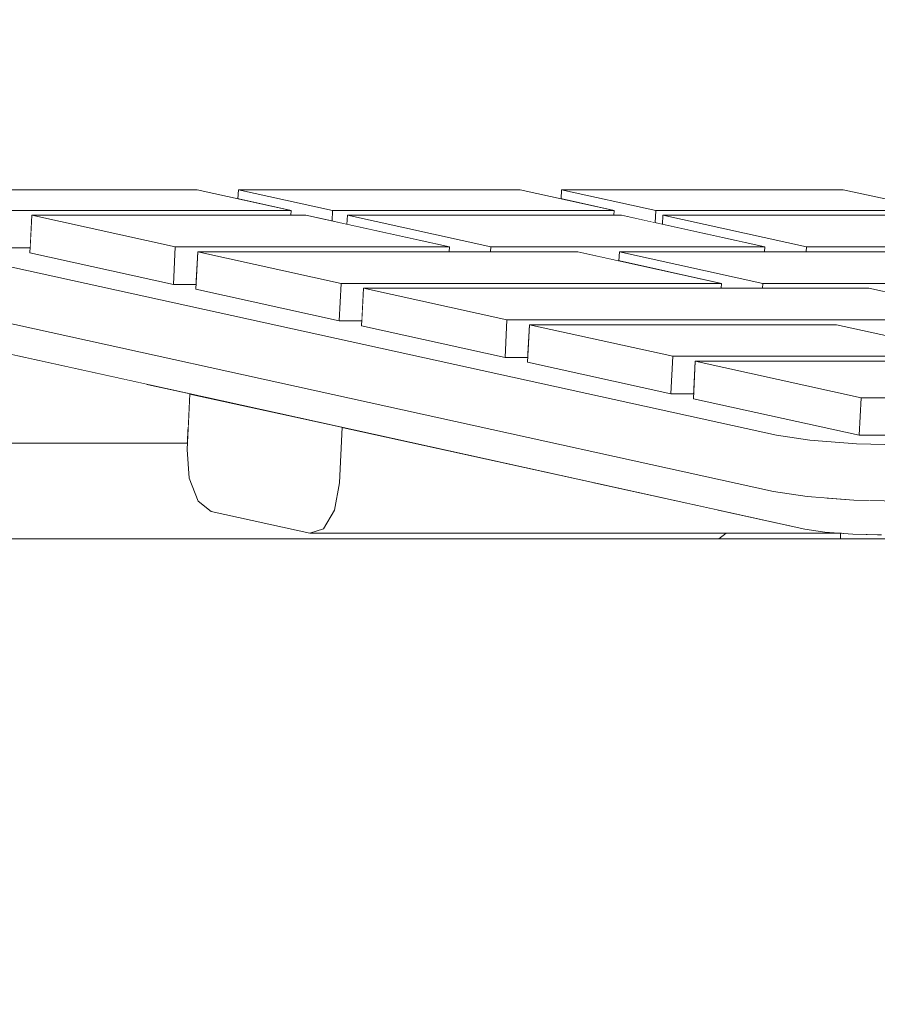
# Model space of a CAD drawing. Header units: millimetres. Extents: x -30280 to 309309, y -17460 to 4378.
# Tile 730 of 1056: x 247428 to 247473, y -12735 to -12682. Entities that reach past the tile are written whole.
import ezdxf

# ---------------------------------------------------------------- set-up
doc = ezdxf.new("R2010")
doc.units = ezdxf.units.MM
doc.header["$MEASUREMENT"] = 0
doc.linetypes.add('Wipeout_Contour', pattern=[1000, 0, -1000])
doc.layers.add('Nuevo_09_EI_Mobiliari general', color=7, linetype='Continuous')
doc.layers.add('Nuevo_Ventanas Archicad', color=7, linetype='Continuous')
doc.layers.add('Nuevo_09_EI_Mobiliari general_Pluma_Nº__4', color=252, linetype='Continuous', lineweight=5)

# ---------------------------------------------------------------- blocks, each defined once
blk = doc.blocks.new('Elem Sección_537_6', base_point=(235890.588, -13459.976))
at = {"color": 254, "linetype": 'Wipeout_Contour', "lineweight": 0, "ltscale": 5200918.244293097}
blk.add_wipeout([(247063.576, -12609.362), (247073.423, -12739.976), (247479.678, -12739.976), (247477.417, -12709.976), (247405.919, -12709.976), (247403.021, -12708.992), (247400.59, -12706.116), (247398.815, -12701.572), (247397.834, -12695.71), (247397.722, -12688.986), (247398.488, -12681.921), (247400.072, -12675.061), (247408.265, -12647.543), (247316.772, -12647.543), (247310.912, -12646.696), (247305.283, -12644.212), (247300.267, -12640.261), (247296.207, -12635.111), (247293.379, -12629.115), (247291.976, -12622.68), (247290.646, -12609.362)], dxfattribs=at).dxf.layer = 'Nuevo_09_EI_Mobiliari general'
blk = doc.blocks.new('Elem Sección_539_6', base_point=(235890.588, -13459.976))
at = {"color": 254, "linetype": 'Wipeout_Contour', "lineweight": 0, "ltscale": 6441266.554459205}
blk.add_wipeout([(247398.488, -12681.921), (247397.722, -12688.986), (247397.834, -12695.71), (247398.815, -12701.572), (247400.59, -12706.116), (247403.021, -12708.992), (247405.919, -12709.976), (247464.953, -12709.976), (247465.332, -12709.677), (247443.266, -12709.677), (247438.04, -12708.527), (247437.347, -12707.971), (247436.88, -12706.764), (247436.764, -12705.23), (247436.781, -12704.895), (247406.546, -12704.895), (247404.227, -12704.107), (247402.283, -12701.807), (247400.863, -12698.171), (247400.078, -12693.482), (247399.989, -12688.103), (247400.602, -12682.451), (247401.869, -12676.963), (247410.628, -12647.543), (247408.265, -12647.543), (247400.072, -12675.061)], dxfattribs=at).dxf.layer = 'Nuevo_09_EI_Mobiliari general'
at = {"color": 254, "linetype": 'Wipeout_Contour', "lineweight": 0, "ltscale": 991127.257395}
blk.add_wipeout([(247513.88, -12688.103), (247513.079, -12682.451), (247400.602, -12682.451), (247399.989, -12688.103)], dxfattribs=at).dxf.layer = 'Nuevo_09_EI_Mobiliari general'
at = {"color": 254, "linetype": 'Wipeout_Contour', "lineweight": 0, "ltscale": 1238743.837220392}
blk.add_wipeout([(247434.75, -12701.807), (247402.283, -12701.807), (247404.227, -12704.107), (247436.82, -12704.107), (247436.912, -12702.282)], dxfattribs=at).dxf.layer = 'Nuevo_09_EI_Mobiliari general'
at = {"color": 254, "linetype": 'Wipeout_Contour', "lineweight": 0, "ltscale": 991177.701844}
blk.add_wipeout([(247464.953, -12709.976), (247471.398, -12709.976), (247471.398, -12709.677), (247465.332, -12709.677)], dxfattribs=at).dxf.layer = 'Nuevo_09_EI_Mobiliari general'
at = {"layer": 'Nuevo_09_EI_Mobiliari general_Pluma_Nº__4', "color": 252, "linetype": 'Continuous', "lineweight": 5}
for p, q in [((247465.332, -12709.677), (247464.953, -12709.976)), ((247464.953, -12709.976), (247405.919, -12709.976))]:
    blk.add_line(p, q, dxfattribs=at)
at = {"color": 254, "linetype": 'Wipeout_Contour', "lineweight": 0, "ltscale": 6194575.312037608}
blk.add_wipeout([(247513.88, -12688.103), (247399.989, -12688.103), (247400.078, -12693.482), (247417.978, -12693.482), (247417.984, -12693.348), (247418.722, -12693.157), (247420.6, -12693.087), (247422.28, -12693.087), (247422.361, -12691.463), (247437.292, -12691.463), (247439.464, -12691.941), (247439.488, -12691.463), (247454.419, -12691.463), (247456.591, -12691.941), (247456.615, -12691.463), (247471.546, -12691.463), (247473.718, -12691.941), (247473.742, -12691.463), (247488.673, -12691.463), (247490.845, -12691.941), (247490.869, -12691.463), (247505.799, -12691.463), (247507.972, -12691.941), (247507.996, -12691.463), (247514.867, -12691.463)], dxfattribs=at).dxf.layer = 'Nuevo_09_EI_Mobiliari general'
at = {"color": 254, "linetype": 'Wipeout_Contour', "lineweight": 0, "ltscale": 1486451.946829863}
blk.add_wipeout([(247400.863, -12698.171), (247402.283, -12701.807), (247434.75, -12701.807), (247420.091, -12698.582), (247419.731, -12698.425), (247419.744, -12698.171)], dxfattribs=at).dxf.layer = 'Nuevo_09_EI_Mobiliari general'
at = {"color": 254, "linetype": 'Wipeout_Contour', "lineweight": 0, "ltscale": 990988.13879}
blk.add_wipeout([(247404.227, -12704.107), (247406.546, -12704.895), (247436.781, -12704.895), (247436.82, -12704.107)], dxfattribs=at).dxf.layer = 'Nuevo_09_EI_Mobiliari general'
at = {"color": 254, "linetype": 'Wipeout_Contour', "lineweight": 0, "ltscale": 1486790.586716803}
blk.add_wipeout([(247471.445, -12709.677), (247471.398, -12709.677), (247471.398, -12709.976), (247473.349, -12709.976), (247473.349, -12709.76), (247472.06, -12709.725)], dxfattribs=at).dxf.layer = 'Nuevo_09_EI_Mobiliari general'
at = {"layer": 'Nuevo_09_EI_Mobiliari general_Pluma_Nº__4', "color": 252, "linetype": 'Continuous', "lineweight": 5}
for p, q in [((247406.546, -12704.895), (247436.781, -12704.895)), ((247471.398, -12709.677), (247471.398, -12709.976)), ((247471.398, -12709.976), (247464.953, -12709.976))]:
    blk.add_line(p, q, dxfattribs=at)
at = {"color": 254, "linetype": 'Wipeout_Contour', "lineweight": 0, "ltscale": 1239003.326743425}
blk.add_wipeout([(247473.569, -12709.767), (247473.349, -12709.76), (247473.349, -12709.976), (247475.927, -12709.976), (247475.927, -12709.767)], dxfattribs=at).dxf.layer = 'Nuevo_09_EI_Mobiliari general'
at = {"layer": 'Nuevo_09_EI_Mobiliari general_Pluma_Nº__4', "color": 252, "linetype": 'Continuous', "lineweight": 5}
for p, q in [((247473.349, -12709.976), (247471.398, -12709.976)), ((247475.927, -12709.976), (247473.349, -12709.976))]:
    blk.add_line(p, q, dxfattribs=at)
blk = doc.blocks.new('Elem Sección_540_6', base_point=(235890.588, -13459.976))
at = {"color": 254, "linetype": 'Wipeout_Contour', "lineweight": 0, "ltscale": 991030.498038}
blk.add_wipeout([(247427.349, -12692.56), (247442.28, -12692.56), (247437.292, -12691.463), (247422.361, -12691.463)], dxfattribs=at).dxf.layer = 'Nuevo_09_EI_Mobiliari general'
at = {"color": 254, "linetype": 'Wipeout_Contour', "lineweight": 0, "ltscale": 743326.733714}
blk.add_wipeout([(247444.99, -12704.059), (247444.842, -12707.007), (247458.39, -12707.007)], dxfattribs=at).dxf.layer = 'Nuevo_09_EI_Mobiliari general'
at = {"layer": 'Nuevo_09_EI_Mobiliari general_Pluma_Nº__4', "color": 252, "linetype": 'Continuous', "lineweight": 5}
blk.add_line((247437.292, -12691.463), (247422.361, -12691.463), dxfattribs=at)
at = {"color": 254, "linetype": 'Wipeout_Contour', "lineweight": 0, "ltscale": 1238907.322702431}
blk.add_wipeout([(247444.576, -12708.457), (247464.98, -12708.457), (247464.245, -12708.295), (247458.39, -12707.007), (247444.842, -12707.007)], dxfattribs=at).dxf.layer = 'Nuevo_09_EI_Mobiliari general'
at = {"color": 254, "linetype": 'Wipeout_Contour', "lineweight": 0, "ltscale": 991127.693398}
blk.add_wipeout([(247444.576, -12708.457), (247443.999, -12709.434), (247469.423, -12709.434), (247464.98, -12708.457)], dxfattribs=at).dxf.layer = 'Nuevo_09_EI_Mobiliari general'
at = {"color": 254, "linetype": 'Wipeout_Contour', "lineweight": 0, "ltscale": 1486724.338975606}
blk.add_wipeout([(247443.266, -12709.677), (247471.445, -12709.677), (247470.574, -12709.61), (247469.508, -12709.453), (247469.423, -12709.434), (247443.999, -12709.434)], dxfattribs=at).dxf.layer = 'Nuevo_09_EI_Mobiliari general'
at = {"color": 254, "linetype": 'Wipeout_Contour', "lineweight": 0, "ltscale": 2477668.400650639}
blk.add_wipeout([(247436.764, -12705.23), (247436.88, -12706.764), (247437.347, -12707.971), (247438.04, -12708.527), (247443.266, -12709.677), (247443.999, -12709.434), (247444.576, -12708.457), (247444.842, -12707.007), (247444.99, -12704.059), (247436.912, -12702.282)], dxfattribs=at).dxf.layer = 'Nuevo_09_EI_Mobiliari general'
at = {"color": 254, "linetype": 'Wipeout_Contour', "lineweight": 0, "ltscale": 1238980.829282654}
blk.add_wipeout([(247469.595, -12707.721), (247469.508, -12709.453), (247470.574, -12709.61), (247470.665, -12707.805), (247469.628, -12707.725)], dxfattribs=at).dxf.layer = 'Nuevo_09_EI_Mobiliari general'
at = {"color": 254, "linetype": 'Wipeout_Contour', "lineweight": 0, "ltscale": 1238876.258697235}
blk.add_wipeout([(247420.091, -12698.582), (247469.508, -12709.453), (247469.595, -12707.721), (247467.851, -12707.464), (247420.172, -12696.975)], dxfattribs=at).dxf.layer = 'Nuevo_09_EI_Mobiliari general'
at = {"color": 254, "linetype": 'Wipeout_Contour', "lineweight": 0, "ltscale": 1238987.574062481}
blk.add_wipeout([(247470.665, -12707.805), (247470.574, -12709.61), (247472.06, -12709.725), (247472.151, -12707.918), (247472.105, -12707.917)], dxfattribs=at).dxf.layer = 'Nuevo_09_EI_Mobiliari general'
at = {"layer": 'Nuevo_09_EI_Mobiliari general_Pluma_Nº__4', "color": 252, "linetype": 'Continuous', "lineweight": 5}
for p, q in [((247438.04, -12708.527), (247437.347, -12707.971)), ((247443.266, -12709.677), (247438.04, -12708.527)), ((247444.576, -12708.457), (247443.999, -12709.434)), ((247443.999, -12709.434), (247443.266, -12709.677)), ((247443.266, -12709.677), (247471.445, -12709.677)), ((247469.508, -12709.453), (247470.574, -12709.61))]:
    blk.add_line(p, q, dxfattribs=at)
at = {"color": 254, "linetype": 'Wipeout_Contour', "lineweight": 0, "ltscale": 991179.16926}
blk.add_wipeout([(247467.851, -12707.464), (247469.628, -12707.725), (247469.777, -12704.742), (247468.001, -12704.48)], dxfattribs=at).dxf.layer = 'Nuevo_09_EI_Mobiliari general'
at = {"color": 254, "linetype": 'Wipeout_Contour', "lineweight": 0, "ltscale": 991195.893529}
blk.add_wipeout([(247472.06, -12709.725), (247473.569, -12709.767), (247473.66, -12707.96), (247472.151, -12707.918)], dxfattribs=at).dxf.layer = 'Nuevo_09_EI_Mobiliari general'
at = {"layer": 'Nuevo_09_EI_Mobiliari general_Pluma_Nº__4', "color": 252, "linetype": 'Continuous', "lineweight": 5}
for p, q in [((247470.574, -12709.61), (247472.06, -12709.725)), ((247472.06, -12709.725), (247473.569, -12709.767))]:
    blk.add_line(p, q, dxfattribs=at)
at = {"color": 254, "linetype": 'Wipeout_Contour', "lineweight": 0, "ltscale": 991075.775158}
blk.add_wipeout([(247418.584, -12693.609), (247418.434, -12696.593), (247467.851, -12707.464), (247468.001, -12704.48)], dxfattribs=at).dxf.layer = 'Nuevo_09_EI_Mobiliari general'
at = {"color": 254, "linetype": 'Wipeout_Contour', "lineweight": 0, "ltscale": 991187.711937}
blk.add_wipeout([(247469.628, -12707.725), (247472.105, -12707.917), (247472.255, -12704.933), (247469.777, -12704.742)], dxfattribs=at).dxf.layer = 'Nuevo_09_EI_Mobiliari general'
at = {"layer": 'Nuevo_09_EI_Mobiliari general_Pluma_Nº__4', "color": 252, "linetype": 'Continuous', "lineweight": 5}
for p, q in [((247437.347, -12707.971), (247436.88, -12706.764)), ((247444.842, -12707.007), (247444.576, -12708.457)), ((247467.851, -12707.464), (247469.628, -12707.725))]:
    blk.add_line(p, q, dxfattribs=at)
at = {"color": 254, "linetype": 'Wipeout_Contour', "lineweight": 0, "ltscale": 991197.709273}
blk.add_wipeout([(247472.105, -12707.917), (247474.619, -12707.987), (247474.769, -12705.003), (247472.255, -12704.933)], dxfattribs=at).dxf.layer = 'Nuevo_09_EI_Mobiliari general'
at = {"layer": 'Nuevo_09_EI_Mobiliari general_Pluma_Nº__4', "color": 252, "linetype": 'Continuous', "lineweight": 5}
for p, q in [((247469.628, -12707.725), (247472.105, -12707.917)), ((247472.105, -12707.917), (247474.619, -12707.987))]:
    blk.add_line(p, q, dxfattribs=at)
at = {"color": 254, "linetype": 'Wipeout_Contour', "lineweight": 0, "ltscale": 9168369.667362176}
blk.add_wipeout([(247417.984, -12693.348), (247418.584, -12693.609), (247468.001, -12704.48), (247469.777, -12704.742), (247472.255, -12704.933), (247474.769, -12705.003), (247551.208, -12705.003), (247551.208, -12704.48), (247541.035, -12704.48), (247538.863, -12704.003), (247538.839, -12704.48), (247515.987, -12704.48), (247513.814, -12704.003), (247513.79, -12704.48), (247497.442, -12704.48), (247495.269, -12704.003), (247495.245, -12704.48), (247472.393, -12704.48), (247463.6, -12702.546), (247463.613, -12702.285), (247462.412, -12702.285), (247454.809, -12700.612), (247454.822, -12700.351), (247453.621, -12700.351), (247446.019, -12698.678), (247446.032, -12698.417), (247444.831, -12698.417), (247437.228, -12696.745), (247437.241, -12696.483), (247436.04, -12696.483), (247428.437, -12694.811), (247428.451, -12694.55), (247427.249, -12694.55), (247422.262, -12693.452), (247422.28, -12693.087), (247420.6, -12693.087), (247418.722, -12693.157)], dxfattribs=at).dxf.layer = 'Nuevo_09_EI_Mobiliari general'
at = {"layer": 'Nuevo_09_EI_Mobiliari general_Pluma_Nº__4', "color": 252, "linetype": 'Continuous', "lineweight": 5}
for p, q in [((247436.764, -12705.23), (247436.912, -12702.282)), ((247444.99, -12704.059), (247444.842, -12707.007)), ((247469.777, -12704.742), (247472.255, -12704.933)), ((247436.88, -12706.764), (247436.764, -12705.23)), ((247472.255, -12704.933), (247474.769, -12705.003))]:
    blk.add_line(p, q, dxfattribs=at)
at = {"color": 254, "linetype": 'Wipeout_Contour', "lineweight": 0, "ltscale": 1486549.142393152}
blk.add_wipeout([(247427.349, -12692.56), (247427.249, -12694.55), (247428.451, -12694.55), (247428.537, -12692.822), (247442.267, -12692.822), (247442.28, -12692.56)], dxfattribs=at).dxf.layer = 'Nuevo_09_EI_Mobiliari general'
at = {"color": 254, "linetype": 'Wipeout_Contour', "lineweight": 0, "ltscale": 991098.91544}
blk.add_wipeout([(247444.476, -12692.56), (247459.407, -12692.56), (247454.419, -12691.463), (247439.488, -12691.463)], dxfattribs=at).dxf.layer = 'Nuevo_09_EI_Mobiliari general'
at = {"color": 254, "linetype": 'Wipeout_Contour', "lineweight": 0, "ltscale": 1486651.036374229}
blk.add_wipeout([(247444.476, -12692.56), (247444.448, -12693.126), (247445.238, -12693.3), (247445.262, -12692.822), (247459.394, -12692.822), (247459.407, -12692.56)], dxfattribs=at).dxf.layer = 'Nuevo_09_EI_Mobiliari general'
at = {"color": 254, "linetype": 'Wipeout_Contour', "lineweight": 0, "ltscale": 1734372.389228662}
blk.add_wipeout([(247439.464, -12691.941), (247442.28, -12692.56), (247442.267, -12692.822), (247443.066, -12692.822), (247444.448, -12693.126), (247444.476, -12692.56), (247439.488, -12691.463)], dxfattribs=at).dxf.layer = 'Nuevo_09_EI_Mobiliari general'
at = {"color": 254, "linetype": 'Wipeout_Contour', "lineweight": 0, "ltscale": 991167.332854}
blk.add_wipeout([(247461.603, -12692.56), (247476.534, -12692.56), (247471.546, -12691.463), (247456.615, -12691.463)], dxfattribs=at).dxf.layer = 'Nuevo_09_EI_Mobiliari general'
at = {"layer": 'Nuevo_09_EI_Mobiliari general_Pluma_Nº__4', "color": 252, "linetype": 'Continuous', "lineweight": 5}
for p, q in [((247442.28, -12692.56), (247437.292, -12691.463)), ((247439.464, -12691.941), (247439.488, -12691.463)), ((247454.419, -12691.463), (247439.488, -12691.463)), ((247439.488, -12691.463), (247444.476, -12692.56)), ((247427.349, -12692.56), (247442.28, -12692.56))]:
    blk.add_line(p, q, dxfattribs=at)
at = {"color": 254, "linetype": 'Wipeout_Contour', "lineweight": 0, "ltscale": 1486752.918621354}
blk.add_wipeout([(247461.603, -12692.56), (247461.57, -12693.213), (247461.963, -12693.3), (247461.987, -12692.822), (247476.521, -12692.823), (247476.534, -12692.56)], dxfattribs=at).dxf.layer = 'Nuevo_09_EI_Mobiliari general'
at = {"color": 254, "linetype": 'Wipeout_Contour', "lineweight": 0, "ltscale": 991059.92604}
blk.add_wipeout([(247436.14, -12694.494), (247450.669, -12694.494), (247443.066, -12692.822), (247428.537, -12692.822)], dxfattribs=at).dxf.layer = 'Nuevo_09_EI_Mobiliari general'
at = {"layer": 'Nuevo_09_EI_Mobiliari general_Pluma_Nº__4', "color": 252, "linetype": 'Continuous', "lineweight": 5}
for p, q in [((247476.534, -12692.56), (247471.546, -12691.463)), ((247442.267, -12692.822), (247442.28, -12692.56)), ((247444.448, -12693.126), (247444.476, -12692.56))]:
    blk.add_line(p, q, dxfattribs=at)
at = {"color": 254, "linetype": 'Wipeout_Contour', "lineweight": 0, "ltscale": 1734491.790999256}
blk.add_wipeout([(247456.591, -12691.941), (247459.407, -12692.56), (247459.394, -12692.822), (247459.791, -12692.822), (247461.57, -12693.213), (247461.603, -12692.56), (247456.615, -12691.463)], dxfattribs=at).dxf.layer = 'Nuevo_09_EI_Mobiliari general'
at = {"color": 254, "linetype": 'Wipeout_Contour', "lineweight": 0, "ltscale": 1486601.60347578}
blk.add_wipeout([(247436.14, -12694.494), (247436.04, -12696.483), (247437.241, -12696.483), (247437.328, -12694.756), (247450.655, -12694.756), (247450.669, -12694.494)], dxfattribs=at).dxf.layer = 'Nuevo_09_EI_Mobiliari general'
at = {"layer": 'Nuevo_09_EI_Mobiliari general_Pluma_Nº__4', "color": 252, "linetype": 'Continuous', "lineweight": 5}
for p, q in [((247459.407, -12692.56), (247454.419, -12691.463)), ((247456.591, -12691.941), (247456.615, -12691.463)), ((247471.546, -12691.463), (247456.615, -12691.463)), ((247456.615, -12691.463), (247461.603, -12692.56)), ((247444.476, -12692.56), (247459.407, -12692.56)), ((247461.603, -12692.56), (247476.534, -12692.56))]:
    blk.add_line(p, q, dxfattribs=at)
at = {"color": 254, "linetype": 'Wipeout_Contour', "lineweight": 0, "ltscale": 991030.911193}
blk.add_wipeout([(247428.437, -12694.811), (247436.04, -12696.483), (247436.14, -12694.494), (247428.537, -12692.822)], dxfattribs=at).dxf.layer = 'Nuevo_09_EI_Mobiliari general'
at = {"color": 254, "linetype": 'Wipeout_Contour', "lineweight": 0, "ltscale": 991126.73762}
blk.add_wipeout([(247452.865, -12694.494), (247467.393, -12694.494), (247459.791, -12692.822), (247445.262, -12692.822)], dxfattribs=at).dxf.layer = 'Nuevo_09_EI_Mobiliari general'
at = {"layer": 'Nuevo_09_EI_Mobiliari general_Pluma_Nº__4', "color": 252, "linetype": 'Continuous', "lineweight": 5}
for p, q in [((247459.394, -12692.822), (247459.407, -12692.56)), ((247461.57, -12693.213), (247461.603, -12692.56)), ((247428.437, -12694.811), (247428.537, -12692.822)), ((247443.066, -12692.822), (247428.537, -12692.822)), ((247428.537, -12692.822), (247436.14, -12694.494)), ((247427.249, -12694.55), (247428.451, -12694.55)), ((247428.437, -12694.811), (247436.04, -12696.483)), ((247436.04, -12696.483), (247436.14, -12694.494))]:
    blk.add_line(p, q, dxfattribs=at)
at = {"color": 254, "linetype": 'Wipeout_Contour', "lineweight": 0, "ltscale": 1734495.356606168}
blk.add_wipeout([(247452.852, -12694.756), (247457.484, -12694.756), (247459.656, -12695.233), (247459.68, -12694.756), (247467.38, -12694.756), (247467.393, -12694.494), (247452.865, -12694.494)], dxfattribs=at).dxf.layer = 'Nuevo_09_EI_Mobiliari general'
at = {"color": 254, "linetype": 'Wipeout_Contour', "lineweight": 0, "ltscale": 1486649.497315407}
blk.add_wipeout([(247445.238, -12693.3), (247450.669, -12694.494), (247450.655, -12694.756), (247452.852, -12694.756), (247452.865, -12694.494), (247445.262, -12692.822)], dxfattribs=at).dxf.layer = 'Nuevo_09_EI_Mobiliari general'
at = {"color": 254, "linetype": 'Wipeout_Contour', "lineweight": 0, "ltscale": 991193.549211}
blk.add_wipeout([(247469.59, -12694.494), (247484.118, -12694.494), (247476.516, -12692.822), (247461.987, -12692.822)], dxfattribs=at).dxf.layer = 'Nuevo_09_EI_Mobiliari general'
at = {"layer": 'Nuevo_09_EI_Mobiliari general_Pluma_Nº__4', "color": 252, "linetype": 'Continuous', "lineweight": 5}
for p, q in [((247450.669, -12694.494), (247443.066, -12692.822)), ((247445.238, -12693.3), (247445.262, -12692.822)), ((247459.791, -12692.822), (247445.262, -12692.822)), ((247445.262, -12692.822), (247452.865, -12694.494)), ((247436.14, -12694.494), (247450.669, -12694.494))]:
    blk.add_line(p, q, dxfattribs=at)
at = {"color": 254, "linetype": 'Wipeout_Contour', "lineweight": 0, "ltscale": 1734612.276872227}
blk.add_wipeout([(247469.577, -12694.756), (247474.209, -12694.756), (247476.381, -12695.233), (247476.405, -12694.756), (247484.105, -12694.756), (247484.118, -12694.494), (247469.59, -12694.494)], dxfattribs=at).dxf.layer = 'Nuevo_09_EI_Mobiliari general'
at = {"color": 254, "linetype": 'Wipeout_Contour', "lineweight": 0, "ltscale": 1486749.714683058}
blk.add_wipeout([(247461.987, -12692.822), (247461.963, -12693.3), (247467.393, -12694.494), (247467.38, -12694.756), (247469.577, -12694.756), (247469.59, -12694.494)], dxfattribs=at).dxf.layer = 'Nuevo_09_EI_Mobiliari general'
at = {"layer": 'Nuevo_09_EI_Mobiliari general_Pluma_Nº__4', "color": 252, "linetype": 'Continuous', "lineweight": 5}
for p, q in [((247467.393, -12694.494), (247459.791, -12692.822)), ((247461.963, -12693.3), (247461.987, -12692.822)), ((247476.516, -12692.822), (247461.987, -12692.822)), ((247461.987, -12692.822), (247469.59, -12694.494)), ((247452.865, -12694.494), (247467.393, -12694.494)), ((247469.59, -12694.494), (247484.118, -12694.494))]:
    blk.add_line(p, q, dxfattribs=at)
at = {"color": 254, "linetype": 'Wipeout_Contour', "lineweight": 0, "ltscale": 991106.679127}
blk.add_wipeout([(247444.931, -12696.428), (247465.087, -12696.428), (247457.484, -12694.756), (247437.328, -12694.756)], dxfattribs=at).dxf.layer = 'Nuevo_09_EI_Mobiliari general'
at = {"layer": 'Nuevo_09_EI_Mobiliari general_Pluma_Nº__4', "color": 252, "linetype": 'Continuous', "lineweight": 5}
for p, q in [((247450.655, -12694.756), (247450.669, -12694.494)), ((247452.852, -12694.756), (247452.865, -12694.494))]:
    blk.add_line(p, q, dxfattribs=at)
at = {"color": 254, "linetype": 'Wipeout_Contour', "lineweight": 0, "ltscale": 1486666.161692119}
blk.add_wipeout([(247444.931, -12696.428), (247444.831, -12698.417), (247446.032, -12698.417), (247446.118, -12696.689), (247465.074, -12696.689), (247465.087, -12696.428)], dxfattribs=at).dxf.layer = 'Nuevo_09_EI_Mobiliari general'
at = {"color": 254, "linetype": 'Wipeout_Contour', "lineweight": 0, "ltscale": 991066.423687}
blk.add_wipeout([(247437.228, -12696.745), (247444.831, -12698.417), (247444.931, -12696.428), (247437.328, -12694.756)], dxfattribs=at).dxf.layer = 'Nuevo_09_EI_Mobiliari general'
at = {"color": 254, "linetype": 'Wipeout_Contour', "lineweight": 0, "ltscale": 991184.731311}
blk.add_wipeout([(247467.283, -12696.428), (247481.812, -12696.428), (247474.209, -12694.756), (247459.68, -12694.756)], dxfattribs=at).dxf.layer = 'Nuevo_09_EI_Mobiliari general'
at = {"layer": 'Nuevo_09_EI_Mobiliari general_Pluma_Nº__4', "color": 252, "linetype": 'Continuous', "lineweight": 5}
for p, q in [((247437.228, -12696.745), (247437.328, -12694.756)), ((247457.484, -12694.756), (247437.328, -12694.756)), ((247437.328, -12694.756), (247444.931, -12696.428)), ((247469.577, -12694.756), (247469.59, -12694.494)), ((247436.04, -12696.483), (247437.241, -12696.483)), ((247437.228, -12696.745), (247444.831, -12698.417)), ((247444.831, -12698.417), (247444.931, -12696.428))]:
    blk.add_line(p, q, dxfattribs=at)
at = {"color": 254, "linetype": 'Wipeout_Contour', "lineweight": 0, "ltscale": 1734599.653398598}
blk.add_wipeout([(247467.283, -12696.428), (247467.27, -12696.689), (247472.909, -12696.689), (247475.081, -12697.167), (247475.105, -12696.689), (247481.799, -12696.689), (247481.812, -12696.428)], dxfattribs=at).dxf.layer = 'Nuevo_09_EI_Mobiliari general'
at = {"color": 254, "linetype": 'Wipeout_Contour', "lineweight": 0, "ltscale": 1486736.487879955}
blk.add_wipeout([(247459.656, -12695.233), (247465.087, -12696.428), (247465.074, -12696.689), (247467.27, -12696.689), (247467.283, -12696.428), (247459.68, -12694.756)], dxfattribs=at).dxf.layer = 'Nuevo_09_EI_Mobiliari general'
at = {"layer": 'Nuevo_09_EI_Mobiliari general_Pluma_Nº__4', "color": 252, "linetype": 'Continuous', "lineweight": 5}
for p, q in [((247465.087, -12696.428), (247457.484, -12694.756)), ((247459.656, -12695.233), (247459.68, -12694.756)), ((247474.209, -12694.756), (247459.68, -12694.756)), ((247459.68, -12694.756), (247467.283, -12696.428)), ((247467.38, -12694.756), (247467.393, -12694.494)), ((247444.931, -12696.428), (247465.087, -12696.428)), ((247467.283, -12696.428), (247481.812, -12696.428))]:
    blk.add_line(p, q, dxfattribs=at)
at = {"color": 254, "linetype": 'Wipeout_Contour', "lineweight": 0, "ltscale": 991155.442343}
blk.add_wipeout([(247453.721, -12698.362), (247480.512, -12698.362), (247472.909, -12696.689), (247446.118, -12696.689)], dxfattribs=at).dxf.layer = 'Nuevo_09_EI_Mobiliari general'
at = {"layer": 'Nuevo_09_EI_Mobiliari general_Pluma_Nº__4', "color": 252, "linetype": 'Continuous', "lineweight": 5}
for p, q in [((247465.074, -12696.689), (247465.087, -12696.428)), ((247467.27, -12696.689), (247467.283, -12696.428))]:
    blk.add_line(p, q, dxfattribs=at)
at = {"color": 254, "linetype": 'Wipeout_Contour', "lineweight": 0, "ltscale": 2230126.748706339}
blk.add_wipeout([(247453.621, -12700.351), (247454.822, -12700.351), (247454.909, -12698.623), (247471.18, -12698.623), (247473.352, -12699.101), (247473.376, -12698.623), (247480.498, -12698.623), (247480.512, -12698.362), (247453.721, -12698.362)], dxfattribs=at).dxf.layer = 'Nuevo_09_EI_Mobiliari general'
at = {"layer": 'Nuevo_09_EI_Mobiliari general_Pluma_Nº__4', "color": 252, "linetype": 'Continuous', "lineweight": 5}
blk.add_line((247480.512, -12698.362), (247472.909, -12696.689), dxfattribs=at)
at = {"color": 254, "linetype": 'Wipeout_Contour', "lineweight": 0, "ltscale": 991101.936216}
blk.add_wipeout([(247446.019, -12698.678), (247453.621, -12700.351), (247453.721, -12698.362), (247446.118, -12696.689)], dxfattribs=at).dxf.layer = 'Nuevo_09_EI_Mobiliari general'
at = {"color": 254, "linetype": 'Wipeout_Contour', "lineweight": 0, "ltscale": 991169.943213}
blk.add_wipeout([(247462.512, -12700.296), (247478.782, -12700.296), (247471.18, -12698.623), (247454.909, -12698.623)], dxfattribs=at).dxf.layer = 'Nuevo_09_EI_Mobiliari general'
at = {"layer": 'Nuevo_09_EI_Mobiliari general_Pluma_Nº__4', "color": 252, "linetype": 'Continuous', "lineweight": 5}
for p, q in [((247446.019, -12698.678), (247446.118, -12696.689)), ((247472.909, -12696.689), (247446.118, -12696.689)), ((247446.118, -12696.689), (247453.721, -12698.362)), ((247444.831, -12698.417), (247446.032, -12698.417)), ((247453.621, -12700.351), (247453.721, -12698.362)), ((247453.721, -12698.362), (247480.512, -12698.362)), ((247446.019, -12698.678), (247453.621, -12700.351))]:
    blk.add_line(p, q, dxfattribs=at)
at = {"color": 254, "linetype": 'Wipeout_Contour', "lineweight": 0, "ltscale": 1486764.908251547}
blk.add_wipeout([(247462.512, -12700.296), (247462.412, -12702.285), (247463.613, -12702.285), (247463.7, -12700.557), (247478.769, -12700.557), (247478.782, -12700.296)], dxfattribs=at).dxf.layer = 'Nuevo_09_EI_Mobiliari general'
at = {"layer": 'Nuevo_09_EI_Mobiliari general_Pluma_Nº__4', "color": 252, "linetype": 'Continuous', "lineweight": 5}
blk.add_line((247478.782, -12700.296), (247471.18, -12698.623), dxfattribs=at)
at = {"color": 254, "linetype": 'Wipeout_Contour', "lineweight": 0, "ltscale": 991137.44878}
blk.add_wipeout([(247454.809, -12700.612), (247462.412, -12702.285), (247462.512, -12700.296), (247454.909, -12698.623)], dxfattribs=at).dxf.layer = 'Nuevo_09_EI_Mobiliari general'
at = {"color": 254, "linetype": 'Wipeout_Contour', "lineweight": 0, "ltscale": 991221.006829}
blk.add_wipeout([(247486.552, -12700.557), (247463.7, -12700.557), (247472.493, -12702.491), (247495.345, -12702.491)], dxfattribs=at).dxf.layer = 'Nuevo_09_EI_Mobiliari general'
at = {"layer": 'Nuevo_09_EI_Mobiliari general_Pluma_Nº__4', "color": 252, "linetype": 'Continuous', "lineweight": 5}
for p, q in [((247454.809, -12700.612), (247454.909, -12698.623)), ((247471.18, -12698.623), (247454.909, -12698.623)), ((247454.909, -12698.623), (247462.512, -12700.296)), ((247453.621, -12700.351), (247454.822, -12700.351)), ((247462.412, -12702.285), (247462.512, -12700.296)), ((247462.512, -12700.296), (247478.782, -12700.296)), ((247454.809, -12700.612), (247462.412, -12702.285))]:
    blk.add_line(p, q, dxfattribs=at)
at = {"color": 254, "linetype": 'Wipeout_Contour', "lineweight": 0, "ltscale": 991238.773776}
blk.add_wipeout([(247472.493, -12702.491), (247472.393, -12704.48), (247495.245, -12704.48), (247495.345, -12702.491)], dxfattribs=at).dxf.layer = 'Nuevo_09_EI_Mobiliari general'
at = {"color": 254, "linetype": 'Wipeout_Contour', "lineweight": 0, "ltscale": 991175.367115}
blk.add_wipeout([(247463.7, -12700.557), (247463.6, -12702.546), (247472.393, -12704.48), (247472.493, -12702.491)], dxfattribs=at).dxf.layer = 'Nuevo_09_EI_Mobiliari general'
at = {"layer": 'Nuevo_09_EI_Mobiliari general_Pluma_Nº__4', "color": 252, "linetype": 'Continuous', "lineweight": 5}
for p, q in [((247418.584, -12693.609), (247468.001, -12704.48)), ((247418.434, -12696.593), (247467.851, -12707.464)), ((247420.091, -12698.582), (247469.508, -12709.453)), ((247463.6, -12702.546), (247463.7, -12700.557)), ((247486.552, -12700.557), (247463.7, -12700.557)), ((247463.7, -12700.557), (247472.493, -12702.491)), ((247462.412, -12702.285), (247463.613, -12702.285)), ((247463.6, -12702.546), (247472.393, -12704.48)), ((247472.393, -12704.48), (247472.493, -12702.491)), ((247472.493, -12702.491), (247495.345, -12702.491)), ((247468.001, -12704.48), (247469.777, -12704.742)), ((247472.393, -12704.48), (247495.245, -12704.48))]:
    blk.add_line(p, q, dxfattribs=at)
blk = doc.blocks.new('Elem Sección_568_6', base_point=(235890.588, -13459.976))
at = {"color": 254, "linetype": 'Wipeout_Contour', "lineweight": 0, "ltscale": 9664293.427932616}
blk.add_wipeout([(247959.621, -11399.976), (246719.016, -11399.976), (246719.016, -12739.976), (247042.022, -12739.976), (247035.581, -12643.426), (247018.496, -12527.381), (247023.1, -12526.51), (247026.431, -12526.51), (247025.025, -12517.677), (247047.608, -12510.407), (247280.764, -12510.407), (247258.641, -12288.873), (247258.759, -12282.438), (247260.389, -12276.442), (247263.421, -12271.293), (247267.647, -12267.341), (247272.781, -12264.858), (247283.947, -12259.973), (247289.638, -12259.126), (247709.128, -12259.126), (247714.988, -12259.973), (247720.617, -12262.457), (247725.633, -12266.408), (247729.693, -12271.557), (247732.521, -12277.553), (247733.924, -12283.988), (247751.532, -12460.303), (247751.693, -12460.307), (247762.059, -12460.465), (247780.785, -12460.988), (247854.858, -12460.988), (247867.756, -12460.655), (247874.364, -12460.465), (247877.837, -12460.396), (247891.528, -12460.043), (247902.26, -12459.908), (247925.995, -12461.824), (247942.075, -12463.388), (247959.621, -12467.499)], dxfattribs=at).dxf.layer = 'Nuevo_Ventanas Archicad'

msp = doc.modelspace()

# ---------------------------------------------------------------- block references
at = {"layer": 'Nuevo_09_EI_Mobiliari general', "lineweight": 0}
msp.add_blockref('Elem Sección_537_6', (235890.588, -13459.976), dxfattribs=at)

# ---------------------------------------------------------------- next in the draw order: block references
msp.add_blockref('Elem Sección_539_6', (235890.588, -13459.976), dxfattribs=at)

# ---------------------------------------------------------------- next in the draw order: block references
msp.add_blockref('Elem Sección_540_6', (235890.588, -13459.976), dxfattribs=at)

# ---------------------------------------------------------------- next in the draw order: block references
at = {"layer": 'Nuevo_Ventanas Archicad', "lineweight": 0}
msp.add_blockref('Elem Sección_568_6', (235890.588, -13459.976), dxfattribs=at)

doc.saveas('drawing.dxf')
